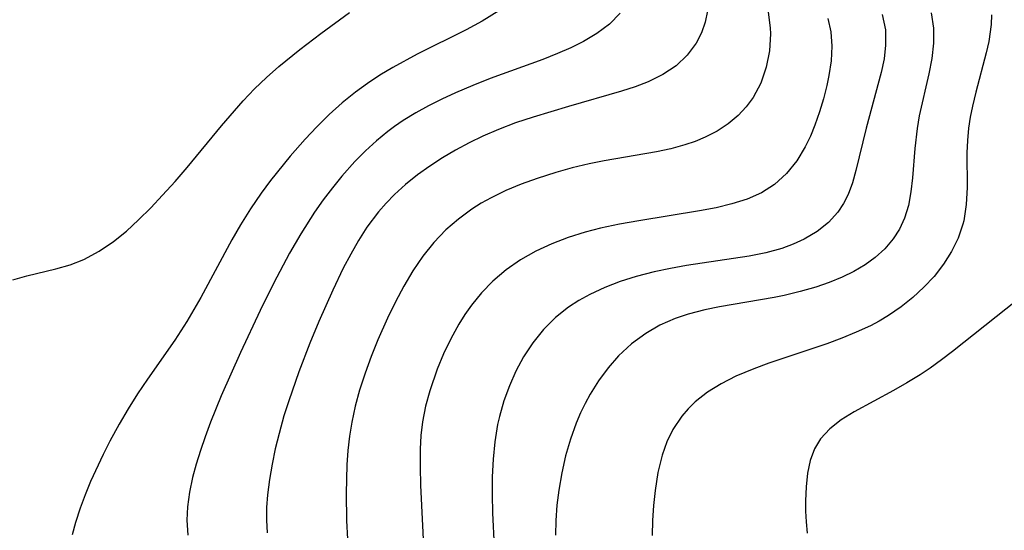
# Model space of a CAD drawing. Header units: metres. Extents: x 1073367 to 1082519, y 1569854 to 1574957.
# Tile 579 of 656: x 1078421 to 1078521, y 1573842 to 1573894. Entities that reach past the tile are written whole.
import ezdxf

# ---------------------------------------------------------------- set-up
doc = ezdxf.new("R2010")
doc.units = ezdxf.units.M
doc.layers.add('CGG_CurvaNivelLidar_v1', color=253, linetype='Continuous', lineweight=30)

msp = doc.modelspace()

# ---------------------------------------------------------------- linework, layer by layer
at = {"layer": 'CGG_CurvaNivelLidar_v1'}
for p, q in [((1078451.5598, 1573892.735, 71), (1078454.486, 1573894.8637, 71)), ((1078469.574, 1573895.0359, 71.5), (1078467.8816, 1573894.0039, 71.5)), ((1078481.8476, 1573894.8099, 72), (1078480.769, 1573893.6926, 72)), ((1078490.68, 1573895.0481, 72.5), (1078490.4535, 1573893.8958, 72.5)), ((1078496.8276, 1573894.9129, 73), (1078497.0396, 1573893.3019, 73)), ((1078508.385, 1573894.669, 74), (1078508.6987, 1573893.1171, 74)), ((1078513.3371, 1573894.8262, 74.5), (1078513.5624, 1573893.2932, 74.5)), ((1078467.8816, 1573894.0039, 71.5), (1078466.2718, 1573893.1253, 71.5)), ((1078480.769, 1573893.6926, 72), (1078479.5111, 1573892.7314, 72)), ((1078490.4535, 1573893.8958, 72.5), (1078490.0788, 1573892.7952, 72.5)), ((1078502.86, 1573894.2706, 73.5), (1078503.1778, 1573892.9156, 73.5)), ((1078519.3903, 1573893.6648, 75), (1078519.1574, 1573891.9433, 75)), ((1078519.4372, 1573894.6432, 75), (1078519.3903, 1573893.6648, 75)), ((1078449.4345, 1573891.12, 71), (1078451.5598, 1573892.735, 71)), ((1078466.2718, 1573893.1253, 71.5), (1078461.3315, 1573890.6467, 71.5)), ((1078479.5111, 1573892.7314, 72), (1078478.1444, 1573891.9222, 72)), ((1078490.0788, 1573892.7952, 72.5), (1078489.5546, 1573891.7669, 72.5)), ((1078497.0661, 1573892.7221, 73), (1078496.9748, 1573891.0033, 73)), ((1078497.0396, 1573893.3019, 73), (1078497.0661, 1573892.7221, 73)), ((1078503.1778, 1573892.9156, 73.5), (1078503.2846, 1573891.4675, 73.5)), ((1078508.6987, 1573893.1171, 74), (1078508.7218, 1573891.5459, 74)), ((1078513.5624, 1573893.2932, 74.5), (1078513.5595, 1573891.7578, 74.5)), ((1078478.1444, 1573891.9222, 72), (1078476.8573, 1573891.2877, 72)), ((1078489.5546, 1573891.7669, 72.5), (1078488.6482, 1573890.5447, 72.5)), ((1078513.5595, 1573891.7578, 74.5), (1078513.3799, 1573890.2093, 74.5)), ((1078519.1574, 1573891.9433, 75), (1078518.903, 1573890.7831, 75)), ((1078447.3299, 1573889.3982, 71), (1078449.4345, 1573891.12, 71)), ((1078475.5125, 1573890.7048, 72), (1078474.0261, 1573890.1194, 72)), ((1078476.8573, 1573891.2877, 72), (1078475.5125, 1573890.7048, 72)), ((1078496.9748, 1573891.0033, 73), (1078496.6476, 1573889.3299, 73)), ((1078503.2846, 1573891.4675, 73.5), (1078503.1999, 1573889.9923, 73.5)), ((1078508.7218, 1573891.5459, 74), (1078508.5557, 1573890.1724, 74)), ((1078518.903, 1573890.7831, 75), (1078517.839, 1573886.8185, 75)), ((1078461.3315, 1573890.6467, 71.5), (1078458.8502, 1573889.3054, 71.5)), ((1078474.0261, 1573890.1194, 72), (1078468.7179, 1573888.1775, 72)), ((1078488.6482, 1573890.5447, 72.5), (1078487.5225, 1573889.4844, 72.5)), ((1078503.1999, 1573889.9923, 73.5), (1078502.978, 1573888.4962, 73.5)), ((1078508.5557, 1573890.1724, 74), (1078508.269, 1573888.783, 74)), ((1078513.3799, 1573890.2093, 74.5), (1078513.0838, 1573888.6502, 74.5)), ((1078446.0685, 1573888.2951, 71), (1078447.3299, 1573889.3982, 71)), ((1078458.8502, 1573889.3054, 71.5), (1078457.5547, 1573888.5259, 71.5)), ((1078487.5225, 1573889.4844, 72.5), (1078486.1823, 1573888.5849, 72.5)), ((1078496.6476, 1573889.3299, 73), (1078496.0948, 1573887.7332, 73)), ((1078508.269, 1573888.783, 74), (1078506.7421, 1573883.1504, 74)), ((1078444.8558, 1573887.1437, 71), (1078446.0685, 1573888.2951, 71)), ((1078456.295, 1573887.6975, 71.5), (1078455.0777, 1573886.8143, 71.5)), ((1078457.5547, 1573888.5259, 71.5), (1078456.295, 1573887.6975, 71.5)), ((1078468.7179, 1573888.1775, 72), (1078466.9387, 1573887.4818, 72)), ((1078484.6863, 1573887.8467, 72.5), (1078483.366, 1573887.3419, 72.5)), ((1078486.1823, 1573888.5849, 72.5), (1078484.6863, 1573887.8467, 72.5)), ((1078496.0948, 1573887.7332, 73), (1078495.3076, 1573886.2521, 73)), ((1078502.978, 1573888.4962, 73.5), (1078502.7747, 1573887.4917, 73.5)), ((1078513.0838, 1573888.6502, 74.5), (1078512.1247, 1573884.4162, 74.5)), ((1078443.7073, 1573885.937, 71), (1078444.8558, 1573887.1437, 71)), ((1078455.0777, 1573886.8143, 71.5), (1078453.7229, 1573885.7131, 71.5)), ((1078465.1819, 1573886.7373, 72), (1078463.8155, 1573886.1063, 72)), ((1078466.9387, 1573887.4818, 72), (1078465.1819, 1573886.7373, 72)), ((1078481.9871, 1573886.896, 72.5), (1078476.6148, 1573885.3643, 72.5)), ((1078483.366, 1573887.3419, 72.5), (1078481.9871, 1573886.896, 72.5)), ((1078502.7747, 1573887.4917, 73.5), (1078502.4389, 1573886.1425, 73.5)), ((1078517.839, 1573886.8185, 75), (1078517.4959, 1573885.4037, 75)), ((1078441.5279, 1573883.4069, 71), (1078443.7073, 1573885.937, 71)), ((1078453.7229, 1573885.7131, 71.5), (1078452.4256, 1573884.5429, 71.5)), ((1078463.8155, 1573886.1063, 72), (1078462.4755, 1573885.4334, 72)), ((1078495.3076, 1573886.2521, 73), (1078494.6079, 1573885.3079, 73)), ((1078502.4389, 1573886.1425, 73.5), (1078502.0369, 1573884.8029, 73.5)), ((1078461.1682, 1573884.7128, 72), (1078459.9015, 1573883.9365, 72)), ((1078462.4755, 1573885.4334, 72), (1078461.1682, 1573884.7128, 72)), ((1078476.6148, 1573885.3643, 72.5), (1078473.0499, 1573884.2903, 72.5)), ((1078494.6079, 1573885.3079, 73), (1078493.7933, 1573884.4483, 73)), ((1078502.0369, 1573884.8029, 73.5), (1078501.5723, 1573883.4852, 73.5)), ((1078517.4959, 1573885.4037, 75), (1078517.2712, 1573884.2944, 75)), ((1078452.4256, 1573884.5429, 71.5), (1078451.1785, 1573883.3158, 71.5)), ((1078459.9015, 1573883.9365, 72), (1078459.0343, 1573883.3469, 72)), ((1078471.2851, 1573883.6934, 72.5), (1078469.5469, 1573883.0357, 72.5)), ((1078473.0499, 1573884.2903, 72.5), (1078471.2851, 1573883.6934, 72.5)), ((1078493.7933, 1573884.4483, 73), (1078492.7788, 1573883.6071, 73)), ((1078512.1247, 1573884.4162, 74.5), (1078511.8963, 1573883.1168, 74.5)), ((1078517.2712, 1573884.2944, 75), (1078517.1023, 1573883.1798, 75)), ((1078438.0586, 1573879.1823, 71), (1078441.5279, 1573883.4069, 71)), ((1078451.1785, 1573883.3158, 71.5), (1078449.9797, 1573882.0434, 71.5)), ((1078458.3569, 1573882.8446, 72), (1078457.1896, 1573881.8845, 72)), ((1078459.0343, 1573883.3469, 72), (1078458.3569, 1573882.8446, 72)), ((1078469.5469, 1573883.0357, 72.5), (1078467.9614, 1573882.3513, 72.5)), ((1078491.6578, 1573882.8722, 73), (1078490.4466, 1573882.2435, 73)), ((1078492.7788, 1573883.6071, 73), (1078491.6578, 1573882.8722, 73)), ((1078501.5723, 1573883.4852, 73.5), (1078501.1134, 1573882.3641, 73.5)), ((1078506.7421, 1573883.1504, 74), (1078505.7186, 1573878.899, 74)), ((1078511.8963, 1573883.1168, 74.5), (1078511.6703, 1573881.1256, 74.5)), ((1078517.1023, 1573883.1798, 75), (1078516.9925, 1573881.9229, 75)), ((1078449.9797, 1573882.0434, 71.5), (1078448.4715, 1573880.3204, 71.5)), ((1078457.1896, 1573881.8845, 72), (1078456.0757, 1573880.8591, 72)), ((1078467.9614, 1573882.3513, 72.5), (1078466.5698, 1573881.6757, 72.5)), ((1078489.4382, 1573881.8242, 73), (1078488.3895, 1573881.4663, 73)), ((1078490.4466, 1573882.2435, 73), (1078489.4382, 1573881.8242, 73)), ((1078501.1134, 1573882.3641, 73.5), (1078500.5913, 1573881.2838, 73.5)), ((1078516.9925, 1573881.9229, 75), (1078516.9495, 1573880.663, 75)), ((1078456.0757, 1573880.8591, 72), (1078455.0094, 1573879.7785, 72)), ((1078465.2102, 1573880.9472, 72.5), (1078463.8855, 1573880.1673, 72.5)), ((1078466.5698, 1573881.6757, 72.5), (1078465.2102, 1573880.9472, 72.5)), ((1078485.5292, 1573880.7647, 73), (1078480.2466, 1573879.8468, 73)), ((1078486.9799, 1573881.0813, 73), (1078485.5292, 1573880.7647, 73)), ((1078488.3895, 1573881.4663, 73), (1078486.9799, 1573881.0813, 73)), ((1078500.5913, 1573881.2838, 73.5), (1078499.7215, 1573879.8545, 73.5)), ((1078511.6703, 1573881.1256, 74.5), (1078511.4332, 1573878.1558, 74.5)), ((1078448.4715, 1573880.3204, 71.5), (1078446.4798, 1573877.8568, 71.5)), ((1078455.0094, 1573879.7785, 72), (1078453.7027, 1573878.3177, 72)), ((1078463.8855, 1573880.1673, 72.5), (1078462.6006, 1573879.3345, 72.5)), ((1078480.2466, 1573879.8468, 73), (1078478.7143, 1573879.5446, 73)), ((1078499.7215, 1573879.8545, 73.5), (1078498.6903, 1573878.5685, 73.5)), ((1078516.9495, 1573880.663, 75), (1078516.955, 1573877.1679, 75)), ((1078436.8178, 1573877.7696, 71), (1078438.0586, 1573879.1823, 71)), ((1078462.6006, 1573879.3345, 72.5), (1078461.3491, 1573878.4349, 72.5)), ((1078477.0146, 1573879.1471, 73), (1078475.3331, 1573878.6868, 73)), ((1078478.7143, 1573879.5446, 73), (1078477.0146, 1573879.1471, 73)), ((1078505.7186, 1573878.899, 74), (1078505.3605, 1573877.6438, 74)), ((1078435.5523, 1573876.39, 71), (1078436.8178, 1573877.7696, 71)), ((1078446.4798, 1573877.8568, 71.5), (1078445.5375, 1573876.583, 71.5)), ((1078453.7027, 1573878.3177, 72), (1078452.7386, 1573877.1357, 72)), ((1078461.3491, 1573878.4349, 72.5), (1078460.1526, 1573877.474, 72.5)), ((1078473.4448, 1573878.0879, 73), (1078471.8542, 1573877.5074, 73)), ((1078475.3331, 1573878.6868, 73), (1078473.4448, 1573878.0879, 73)), ((1078498.6903, 1573878.5685, 73.5), (1078497.4856, 1573877.4681, 73.5)), ((1078511.4332, 1573878.1558, 74.5), (1078511.2706, 1573876.7118, 74.5)), ((1078452.7386, 1573877.1357, 72), (1078451.8156, 1573875.9166, 72)), ((1078460.1526, 1573877.474, 72.5), (1078459.0215, 1573876.4455, 72.5)), ((1078470.3024, 1573876.857, 73), (1078468.8016, 1573876.1233, 73)), ((1078471.8542, 1573877.5074, 73), (1078470.3024, 1573876.857, 73)), ((1078497.4856, 1573877.4681, 73.5), (1078496.1483, 1573876.6223, 73.5)), ((1078505.3605, 1573877.6438, 74), (1078504.915, 1573876.4498, 74)), ((1078511.2706, 1573876.7118, 74.5), (1078511.0244, 1573875.3475, 74.5)), ((1078516.955, 1573877.1679, 75), (1078516.874, 1573875.4578, 75)), ((1078434.357, 1573875.1208, 71), (1078435.5523, 1573876.39, 71)), ((1078445.5375, 1573876.583, 71.5), (1078444.4612, 1573874.9996, 71.5)), ((1078451.8156, 1573875.9166, 72), (1078450.9328, 1573874.6638, 72)), ((1078459.0215, 1573876.4455, 72.5), (1078458.192, 1573875.5918, 72.5)), ((1078468.8016, 1573876.1233, 73), (1078467.8115, 1573875.5652, 73)), ((1078494.712, 1573875.994, 73.5), (1078493.1719, 1573875.5092, 73.5)), ((1078496.1483, 1573876.6223, 73.5), (1078494.712, 1573875.994, 73.5)), ((1078504.915, 1573876.4498, 74), (1078504.4532, 1573875.5305, 74)), ((1078433.1389, 1573873.8964, 71), (1078434.357, 1573875.1208, 71)), ((1078444.4612, 1573874.9996, 71.5), (1078443.4465, 1573873.3731, 71.5)), ((1078458.192, 1573875.5918, 72.5), (1078457.4102, 1573874.6943, 72.5)), ((1078466.8546, 1573874.9601, 73), (1078465.4924, 1573873.9673, 73)), ((1078467.8115, 1573875.5652, 73), (1078466.8546, 1573874.9601, 73)), ((1078489.8883, 1573874.7987, 73.5), (1078483.7473, 1573873.8056, 73.5)), ((1078491.5566, 1573875.1234, 73.5), (1078489.8883, 1573874.7987, 73.5)), ((1078493.1719, 1573875.5092, 73.5), (1078491.5566, 1573875.1234, 73.5)), ((1078504.4532, 1573875.5305, 74), (1078503.891, 1573874.679, 74)), ((1078511.0244, 1573875.3475, 74.5), (1078510.635, 1573874.049, 74.5)), ((1078516.874, 1573875.4578, 75), (1078516.617, 1573873.7934, 75)), ((1078431.8977, 1573872.761, 71), (1078433.1389, 1573873.8964, 71)), ((1078450.9328, 1573874.6638, 72), (1078449.538, 1573872.4766, 72)), ((1078457.4102, 1573874.6943, 72.5), (1078456.2409, 1573873.1438, 72.5)), ((1078465.4924, 1573873.9673, 73), (1078464.2226, 1573872.867, 73)), ((1078483.7473, 1573873.8056, 73.5), (1078481.8048, 1573873.4618, 73.5)), ((1078503.891, 1573874.679, 74), (1078502.9231, 1573873.6156, 74)), ((1078510.635, 1573874.049, 74.5), (1078510.1277, 1573872.9658, 74.5)), ((1078516.617, 1573873.7934, 75), (1078516.53, 1573873.4467, 75)), ((1078430.6095, 1573871.7175, 71), (1078431.8977, 1573872.761, 71)), ((1078443.4465, 1573873.3731, 71.5), (1078442.5646, 1573871.8543, 71.5)), ((1078456.2409, 1573873.1438, 72.5), (1078455.3834, 1573871.8124, 72.5)), ((1078464.2226, 1573872.867, 73), (1078462.9969, 1573871.5885, 73)), ((1078479.8814, 1573873.0574, 73.5), (1078478.3272, 1573872.6571, 73.5)), ((1078481.8048, 1573873.4618, 73.5), (1078479.8814, 1573873.0574, 73.5)), ((1078502.9231, 1573873.6156, 74), (1078501.7776, 1573872.7017, 74)), ((1078510.1277, 1573872.9658, 74.5), (1078509.4734, 1573871.9563, 74.5)), ((1078516.53, 1573873.4467, 75), (1078516.0433, 1573872.0419, 75)), ((1078442.5646, 1573871.8543, 71.5), (1078439.4328, 1573866.0534, 71.5)), ((1078449.538, 1573872.4766, 72), (1078448.41, 1573870.5178, 72)), ((1078455.3834, 1573871.8124, 72.5), (1078454.5914, 1573870.4304, 72.5)), ((1078476.6064, 1573872.1127, 73.5), (1078474.9337, 1573871.4704, 73.5)), ((1078478.3272, 1573872.6571, 73.5), (1078476.6064, 1573872.1127, 73.5)), ((1078500.4868, 1573871.932, 74), (1078499.3763, 1573871.4241, 74)), ((1078501.7776, 1573872.7017, 74), (1078500.4868, 1573871.932, 74)), ((1078509.4734, 1573871.9563, 74.5), (1078508.6336, 1573870.9733, 74.5)), ((1078516.0433, 1573872.0419, 75), (1078515.3793, 1573870.69, 75)), ((1078429.1459, 1573870.7149, 71), (1078430.6095, 1573871.7175, 71)), ((1078462.9969, 1573871.5885, 73), (1078461.8835, 1573870.2022, 73)), ((1078474.9337, 1573871.4704, 73.5), (1078473.3214, 1573870.7237, 73.5)), ((1078498.2024, 1573871.0023, 74), (1078496.5839, 1573870.5669, 74)), ((1078499.3763, 1573871.4241, 74), (1078498.2024, 1573871.0023, 74)), ((1078508.6336, 1573870.9733, 74.5), (1078507.6616, 1573870.0855, 74.5)), ((1078426.2087, 1573869.3568, 71), (1078427.6061, 1573869.8941, 71)), ((1078427.6061, 1573869.8941, 71), (1078429.1459, 1573870.7149, 71)), ((1078448.41, 1573870.5178, 72), (1078446.7799, 1573867.4509, 72)), ((1078454.5914, 1573870.4304, 72.5), (1078453.8478, 1573869.0107, 72.5)), ((1078461.8835, 1573870.2022, 73), (1078460.8802, 1573868.7302, 73)), ((1078471.787, 1573869.858, 73.5), (1078470.3229, 1573868.8366, 73.5)), ((1078473.3214, 1573870.7237, 73.5), (1078471.787, 1573869.858, 73.5)), ((1078494.9006, 1573870.2302, 74), (1078488.5846, 1573869.2827, 74)), ((1078496.5839, 1573870.5669, 74), (1078494.9006, 1573870.2302, 74)), ((1078507.6616, 1573870.0855, 74.5), (1078506.6337, 1573869.3361, 74.5)), ((1078515.3793, 1573870.69, 75), (1078514.564, 1573869.3959, 75)), ((1078421.8329, 1573868.2164, 71), (1078424.7676, 1573868.9354, 71)), ((1078424.7676, 1573868.9354, 71), (1078426.2087, 1573869.3568, 71)), ((1078453.8478, 1573869.0107, 72.5), (1078452.7749, 1573866.7924, 72.5)), ((1078470.3229, 1573868.8366, 73.5), (1078468.9696, 1573867.6802, 73.5)), ((1078486.9372, 1573868.9827, 74), (1078485.304, 1573868.6296, 74)), ((1078488.5846, 1573869.2827, 74), (1078486.9372, 1573868.9827, 74)), ((1078506.6337, 1573869.3361, 74.5), (1078505.5183, 1573868.6705, 74.5)), ((1078514.564, 1573869.3959, 75), (1078513.6139, 1573868.1682, 75)), ((1078420.4122, 1573867.8208, 71), (1078421.8329, 1573868.2164, 71)), ((1078460.8802, 1573868.7302, 73), (1078459.9623, 1573867.1879, 73)), ((1078483.4872, 1573868.1572, 74), (1078481.8705, 1573867.6465, 74)), ((1078485.304, 1573868.6296, 74), (1078483.4872, 1573868.1572, 74)), ((1078504.3302, 1573868.0844, 74.5), (1078503.0153, 1573867.5495, 74.5)), ((1078505.5183, 1573868.6705, 74.5), (1078504.3302, 1573868.0844, 74.5)), ((1078513.6139, 1573868.1682, 75), (1078512.5933, 1573867.0693, 75)), ((1078446.7799, 1573867.4509, 72), (1078445.4368, 1573864.7359, 72)), ((1078452.7749, 1573866.7924, 72.5), (1078451.3554, 1573863.6018, 72.5)), ((1078459.9623, 1573867.1879, 73), (1078459.1122, 1573865.5933, 73)), ((1078468.9696, 1573867.6802, 73.5), (1078467.838, 1573866.5108, 73.5)), ((1078480.3009, 1573867.049, 74), (1078478.7927, 1573866.3525, 74)), ((1078481.8705, 1573867.6465, 74), (1078480.3009, 1573867.049, 74)), ((1078501.6487, 1573867.0841, 74.5), (1078500.0651, 1573866.6287, 74.5)), ((1078503.0153, 1573867.5495, 74.5), (1078501.6487, 1573867.0841, 74.5)), ((1078512.5933, 1573867.0693, 75), (1078511.4764, 1573866.041, 75)), ((1078439.4328, 1573866.0534, 71.5), (1078438.0207, 1573863.6128, 71.5)), ((1078467.838, 1573866.5108, 73.5), (1078466.8079, 1573865.2464, 73.5)), ((1078478.7927, 1573866.3525, 74), (1078477.6904, 1573865.7421, 74)), ((1078497.4499, 1573866.0409, 74.5), (1078491.9164, 1573865.0901, 74.5)), ((1078498.4446, 1573866.2421, 74.5), (1078497.4499, 1573866.0409, 74.5)), ((1078500.0651, 1573866.6287, 74.5), (1078498.4446, 1573866.2421, 74.5)), ((1078511.4764, 1573866.041, 75), (1078510.2759, 1573865.0858, 75)), ((1078522.0171, 1573865.7788, 75.5), (1078515.499, 1573860.5819, 75.5)), ((1078459.1122, 1573865.5933, 73), (1078458.3182, 1573863.9597, 73)), ((1078466.8079, 1573865.2464, 73.5), (1078466.1493, 1573864.3127, 73.5)), ((1078476.6421, 1573865.06, 74), (1078475.3036, 1573864.0007, 74)), ((1078477.6904, 1573865.7421, 74), (1078476.6421, 1573865.06, 74)), ((1078490.4316, 1573864.7852, 74.5), (1078488.7435, 1573864.3477, 74.5)), ((1078491.9164, 1573865.0901, 74.5), (1078490.4316, 1573864.7852, 74.5)), ((1078510.2759, 1573865.0858, 75), (1078508.9995, 1573864.2104, 75)), ((1078445.4368, 1573864.7359, 72), (1078443.4543, 1573860.4846, 72)), ((1078458.3182, 1573863.9597, 73), (1078457.3427, 1573861.7534, 73)), ((1078466.1493, 1573864.3127, 73.5), (1078465.5383, 1573863.343, 73.5)), ((1078475.3036, 1573864.0007, 74), (1078474.0947, 1573862.8051, 74)), ((1078487.4267, 1573863.9034, 74.5), (1078485.887, 1573863.2296, 74.5)), ((1078488.7435, 1573864.3477, 74.5), (1078487.4267, 1573863.9034, 74.5)), ((1078508.9995, 1573864.2104, 75), (1078508.0515, 1573863.6457, 75)), ((1078438.0207, 1573863.6128, 71.5), (1078436.783, 1573861.7056, 71.5)), ((1078451.3554, 1573863.6018, 72.5), (1078450.4483, 1573861.4029, 72.5)), ((1078465.5383, 1573863.343, 73.5), (1078464.7224, 1573861.8671, 73.5)), ((1078474.0947, 1573862.8051, 74), (1078473.0174, 1573861.4666, 74)), ((1078485.887, 1573863.2296, 74.5), (1078484.4397, 1573862.404, 74.5)), ((1078507.1717, 1573863.181, 75), (1078505.7444, 1573862.5175, 75)), ((1078508.0515, 1573863.6457, 75), (1078507.1717, 1573863.181, 75)), ((1078464.7224, 1573861.8671, 73.5), (1078463.9917, 1573860.3405, 73.5)), ((1078484.4397, 1573862.404, 74.5), (1078483.0075, 1573861.343, 74.5)), ((1078504.273, 1573861.916, 75), (1078502.7709, 1573861.3601, 75)), ((1078505.7444, 1573862.5175, 75), (1078504.273, 1573861.916, 75)), ((1078436.783, 1573861.7056, 71.5), (1078434.031, 1573857.763, 71.5)), ((1078450.4483, 1573861.4029, 72.5), (1078449.3399, 1573858.5092, 72.5)), ((1078457.3427, 1573861.7534, 73), (1078456.6677, 1573860.0765, 73)), ((1078473.0174, 1573861.4666, 74), (1078472.0736, 1573860.0192, 74)), ((1078483.0075, 1573861.343, 74.5), (1078481.7012, 1573860.1227, 74.5)), ((1078502.7709, 1573861.3601, 75), (1078496.9099, 1573859.3865, 75)), ((1078443.4543, 1573860.4846, 72), (1078441.4917, 1573856.0886, 72)), ((1078456.6677, 1573860.0765, 73), (1078456.0465, 1573858.3812, 73)), ((1078463.9917, 1573860.3405, 73.5), (1078463.3402, 1573858.7756, 73.5)), ((1078472.0736, 1573860.0192, 74), (1078471.3092, 1573858.5983, 74)), ((1078481.7012, 1573860.1227, 74.5), (1078480.6415, 1573858.9174, 74.5)), ((1078515.499, 1573860.5819, 75.5), (1078514.3697, 1573859.7225, 75.5)), ((1078480.6415, 1573858.9174, 74.5), (1078479.6782, 1573857.6205, 74.5)), ((1078495.3835, 1573858.8265, 75), (1078493.5613, 1573858.0636, 75)), ((1078496.9099, 1573859.3865, 75), (1078495.3835, 1573858.8265, 75)), ((1078513.2176, 1573858.9002, 75.5), (1078512.197, 1573858.2272, 75.5)), ((1078514.3697, 1573859.7225, 75.5), (1078513.2176, 1573858.9002, 75.5)), ((1078449.3399, 1573858.5092, 72.5), (1078448.3231, 1573855.589, 72.5)), ((1078456.0465, 1573858.3812, 73), (1078455.4909, 1573856.6677, 73)), ((1078463.3402, 1573858.7756, 73.5), (1078462.5864, 1573856.598, 73.5)), ((1078471.3092, 1573858.5983, 74), (1078470.646, 1573857.1173, 74)), ((1078493.5613, 1573858.0636, 75), (1078492.0758, 1573857.3139, 75)), ((1078512.197, 1573858.2272, 75.5), (1078510.8646, 1573857.4074, 75.5)), ((1078434.031, 1573857.763, 71.5), (1078433.0368, 1573856.2768, 71.5)), ((1078470.646, 1573857.1173, 74), (1078470.0848, 1573855.5868, 74)), ((1078479.6782, 1573857.6205, 74.5), (1078478.811, 1573856.2455, 74.5)), ((1078492.0758, 1573857.3139, 75), (1078490.6893, 1573856.4572, 75)), ((1078510.8646, 1573857.4074, 75.5), (1078509.5214, 1573856.631, 75.5)), ((1078433.0368, 1573856.2768, 71.5), (1078432.0787, 1573854.765, 71.5)), ((1078441.4917, 1573856.0886, 72), (1078440.4056, 1573853.4322, 72)), ((1078455.4909, 1573856.6677, 73), (1078455.0478, 1573855.0571, 73)), ((1078462.5864, 1573856.598, 73.5), (1078462.1672, 1573855.0431, 73.5)), ((1078478.811, 1573856.2455, 74.5), (1078478.3033, 1573855.3172, 74.5)), ((1078490.6893, 1573856.4572, 75), (1078489.4311, 1573855.4739, 75)), ((1078509.5214, 1573856.631, 75.5), (1078505.5416, 1573854.4644, 75.5)), ((1078448.3231, 1573855.589, 72.5), (1078447.8431, 1573854.0668, 72.5)), ((1078455.0478, 1573855.0571, 73), (1078454.6922, 1573853.4288, 73)), ((1078462.1672, 1573855.0431, 73.5), (1078461.8604, 1573853.4645, 73.5)), ((1078470.0848, 1573855.5868, 74), (1078469.6335, 1573854.0139, 74)), ((1078478.3033, 1573855.3172, 74.5), (1078477.8395, 1573854.3621, 74.5)), ((1078489.4311, 1573855.4739, 75), (1078488.7249, 1573854.785, 75)), ((1078432.0787, 1573854.765, 71.5), (1078431.1649, 1573853.2261, 71.5)), ((1078447.8431, 1573854.0668, 72.5), (1078447.3423, 1573852.2917, 72.5)), ((1078469.6335, 1573854.0139, 74), (1078469.4467, 1573853.178, 74)), ((1078477.8395, 1573854.3621, 74.5), (1078477.4012, 1573853.3303, 74.5)), ((1078488.0865, 1573854.0395, 75), (1078487.1873, 1573852.6845, 75)), ((1078488.7249, 1573854.785, 75), (1078488.0865, 1573854.0395, 75)), ((1078505.5416, 1573854.4644, 75.5), (1078504.229, 1573853.6571, 75.5)), ((1078431.1649, 1573853.2261, 71.5), (1078430.225, 1573851.5092, 71.5)), ((1078440.4056, 1573853.4322, 72), (1078439.8625, 1573851.957, 72)), ((1078454.6922, 1573853.4288, 73), (1078454.4654, 1573851.9988, 73)), ((1078461.8604, 1573853.4645, 73.5), (1078461.6992, 1573852.083, 73.5)), ((1078469.4467, 1573853.178, 74), (1078469.1695, 1573851.44, 74)), ((1078477.4012, 1573853.3303, 74.5), (1078476.8309, 1573851.7192, 74.5)), ((1078504.229, 1573853.6571, 75.5), (1078503.0666, 1573852.7658, 75.5)), ((1078439.8625, 1573851.957, 72), (1078439.3942, 1573850.5745, 72)), ((1078447.3423, 1573852.2917, 72.5), (1078446.9643, 1573850.7403, 72.5)), ((1078454.4654, 1573851.9988, 73), (1078454.3072, 1573850.5576, 73)), ((1078461.6992, 1573852.083, 73.5), (1078461.6199, 1573850.6869, 73.5)), ((1078487.1873, 1573852.6845, 75), (1078486.5852, 1573851.4292, 75)), ((1078503.0666, 1573852.7658, 75.5), (1078502.1177, 1573851.7358, 75.5)), ((1078430.225, 1573851.5092, 71.5), (1078429.5385, 1573850.1581, 71.5)), ((1078469.1695, 1573851.44, 74), (1078469.0049, 1573849.6715, 74)), ((1078476.8309, 1573851.7192, 74.5), (1078476.3437, 1573850.0231, 74.5)), ((1078486.5852, 1573851.4292, 75), (1078486.1158, 1573850.0984, 75)), ((1078502.1177, 1573851.7358, 75.5), (1078501.5281, 1573850.7298, 75.5)), ((1078429.5385, 1573850.1581, 71.5), (1078428.2718, 1573847.4206, 71.5)), ((1078439.3942, 1573850.5745, 72), (1078438.9704, 1573849.193, 72)), ((1078446.9643, 1573850.7403, 72.5), (1078446.6418, 1573849.1843, 72.5)), ((1078454.3072, 1573850.5576, 73), (1078454.2075, 1573849.1083, 73)), ((1078461.6199, 1573850.6869, 73.5), (1078461.6076, 1573848.8743, 73.5)), ((1078476.3437, 1573850.0231, 74.5), (1078475.9467, 1573848.293, 74.5)), ((1078486.1158, 1573850.0984, 75), (1078485.6828, 1573848.3383, 75)), ((1078501.5281, 1573850.7298, 75.5), (1078501.0951, 1573849.543, 75.5)), ((1078438.9704, 1573849.193, 72), (1078438.6011, 1573847.8148, 72)), ((1078446.6418, 1573849.1843, 72.5), (1078446.3793, 1573847.6265, 72.5)), ((1078454.2075, 1573849.1083, 73), (1078454.1376, 1573846.2068, 73)), ((1078461.6076, 1573848.8743, 73.5), (1078461.6592, 1573847.0471, 73.5)), ((1078469.0049, 1573849.6715, 74), (1078468.9242, 1573847.8816, 74)), ((1078501.0951, 1573849.543, 75.5), (1078500.8196, 1573848.2568, 75.5)), ((1078468.9242, 1573847.8816, 74), (1078468.9061, 1573846.0771, 74)), ((1078475.9467, 1573848.293, 74.5), (1078475.6428, 1573846.5363, 74.5)), ((1078485.6828, 1573848.3383, 75), (1078485.3838, 1573846.5161, 75)), ((1078500.8196, 1573848.2568, 75.5), (1078500.6675, 1573846.894, 75.5)), ((1078428.2718, 1573847.4206, 71.5), (1078427.7135, 1573846.0804, 71.5)), ((1078438.6011, 1573847.8148, 72), (1078438.2823, 1573846.3396, 72)), ((1078446.3793, 1573847.6265, 72.5), (1078446.186, 1573846.0697, 72.5)), ((1078461.6592, 1573847.0471, 73.5), (1078462.0339, 1573839.3957, 73.5)), ((1078500.6675, 1573846.894, 75.5), (1078500.6121, 1573845.4737, 75.5)), ((1078427.7135, 1573846.0804, 71.5), (1078427.2084, 1573844.7312, 71.5)), ((1078438.2823, 1573846.3396, 72), (1078438.0733, 1573844.8702, 72)), ((1078446.186, 1573846.0697, 72.5), (1078446.0889, 1573844.7827, 72.5)), ((1078454.1376, 1573846.2068, 73), (1078454.1729, 1573843.4932, 73)), ((1078468.9061, 1573846.0771, 74), (1078468.9351, 1573844.2635, 74)), ((1078475.6428, 1573846.5363, 74.5), (1078475.4619, 1573845.0159, 74.5)), ((1078485.3838, 1573846.5161, 75), (1078485.2174, 1573845.0144, 75)), ((1078438.0733, 1573844.8702, 72), (1078438.0102, 1573843.5078, 72)), ((1078475.4619, 1573845.0159, 74.5), (1078475.3528, 1573843.4844, 74.5)), ((1078485.2174, 1573845.0144, 75), (1078485.1234, 1573843.4964, 75)), ((1078500.6121, 1573845.4737, 75.5), (1078500.622, 1573844.4252, 75.5)), ((1078427.2084, 1573844.7312, 71.5), (1078426.7422, 1573843.2659, 71.5)), ((1078446.0889, 1573844.7827, 72.5), (1078446.0648, 1573843.4985, 72.5)), ((1078468.9351, 1573844.2635, 74), (1078469.0935, 1573840.8096, 74)), ((1078500.622, 1573844.4252, 75.5), (1078500.673, 1573843.3604, 75.5)), ((1078426.7422, 1573843.2659, 71.5), (1078426.4217, 1573842.0474, 71.5)), ((1078438.0102, 1573843.5078, 72), (1078438.1188, 1573842.0075, 72)), ((1078446.0648, 1573843.4985, 72.5), (1078446.1254, 1573842.2283, 72.5)), ((1078454.1729, 1573843.4932, 73), (1078454.2537, 1573841.591, 73)), ((1078475.3528, 1573843.4844, 74.5), (1078475.3126, 1573841.9807, 74.5)), ((1078485.1234, 1573843.4964, 75), (1078485.108, 1573841.9745, 75)), ((1078500.673, 1573843.3604, 75.5), (1078500.7767, 1573842.1963, 75.5))]:
    msp.add_line(p, q, dxfattribs=at)

doc.saveas('drawing.dxf')
